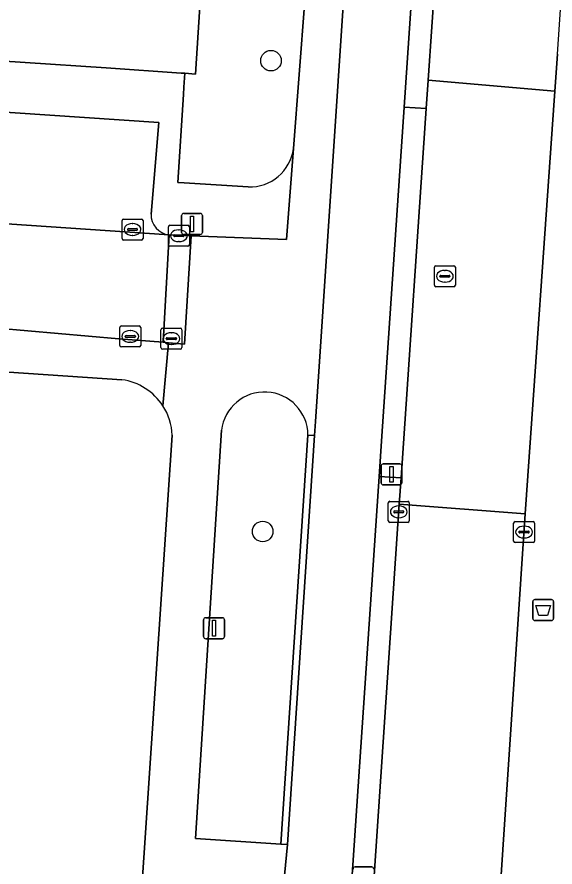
# Model space of a CAD drawing. Extents: x 161848 to 162726, y 385382 to 386521.
# Drawn here: x 162022.76 to 162048.39, y 386075.17 to 386115.63 of the extents above; entities that cross this region are included whole.
import ezdxf

# ---------------------------------------------------------------- set-up
doc = ezdxf.new("R2010")
doc.units = 0
for name, color, linetype in [('IMGEO_Afvalbak', 7, 'Continuous'), ('IMGEO_Boom', 7, 'Continuous'), ('IMGEO_Erf', 7, 'Continuous'), ('IMGEO_Fietspad_gesloten', 7, 'Continuous'), ('IMGEO_Groenvoorziening', 7, 'Continuous'), ('IMGEO_Kolk', 7, 'Continuous'), ('IMGEO_Lichtmast', 7, 'Continuous'), ('IMGEO_Pand', 7, 'Continuous'), ('IMGEO_Parkeervlak_open', 7, 'Continuous'), ('IMGEO_Rijbaan_lokaal_open', 7, 'Continuous'), ('IMGEO_Rioolput', 7, 'Continuous'), ('IMGEO_Verkeerseiland_open', 7, 'Continuous'), ('IMGEO_Voetpad_open', 7, 'Continuous')]:
    doc.layers.add(name, color=color, linetype=linetype)

msp = doc.modelspace()

# ---------------------------------------------------------------- linework, layer by layer
at = {"layer": 'IMGEO_Afvalbak'}
for p, q in [((162047.429, 386087.904), (162048.219, 386087.904)), ((162048.219, 386087.904), (162047.429, 386087.904)), ((162047.329, 386087.004), (162047.329, 386087.804)), ((162047.329, 386087.804), (162047.329, 386087.004)), ((162048.319, 386087.804), (162048.319, 386087.004)), ((162048.319, 386087.004), (162048.319, 386087.804)), ((162048.219, 386086.904), (162047.429, 386086.904)), ((162047.429, 386086.904), (162048.219, 386086.904))]:
    msp.add_line(p, q, dxfattribs=at)
msp.add_lwpolyline([(162047.472, 386087.618), (162048.176, 386087.618), (162048.027, 386087.148), (162047.621, 386087.148), (162047.472, 386087.618)], dxfattribs=at)
for centre, start, end in [((162047.429, 386087.804), 90, 180), ((162047.429, 386087.804), 90, 180), ((162048.219, 386087.804), 0, 90), ((162048.219, 386087.804), 360, 90), ((162047.429, 386087.004), 180, 270), ((162047.429, 386087.004), 180, 270), ((162048.219, 386087.004), 270, 0), ((162048.219, 386087.004), 270, 0)]:
    msp.add_arc(centre, 0.1, start, end, dxfattribs=at)
at = {"layer": 'IMGEO_Boom'}
for centre in [(162034.857, 386113.55), (162034.464, 386091.142)]:
    msp.add_circle(centre, 0.489, dxfattribs=at)
at = {"layer": 'IMGEO_Erf'}
for points in [[(162027.761, 386098.365), (162022.367, 386098.723), (162013.986, 386099.29), (162001.3, 386100.216), (162000.897, 386094.69), (162003.232, 386094.533), (162002.99, 386090.959), (162002.751, 386087.409), (162000.416, 386087.566), (162000.086, 386082.707), (162002.368, 386082.554), (162002.127, 386078.98), (162001.887, 386075.43), (161999.605, 386075.583), (161999.276, 386070.725)], [(162025.095, 386020.494), (162030.157, 386095.724)]]:
    msp.add_lwpolyline(points, dxfattribs=at)
for centre, radius, start, end in [((162027.37, 386095.604), 2.789, 33.0328, 81.941), ((162027.359, 386095.599), 2.801, 2.5651, 32.9985)]:
    msp.add_arc(centre, radius, start, end, dxfattribs=at)
at = {"layer": 'IMGEO_Fietspad_gesloten'}
msp.add_lwpolyline([(162039.139, 386128.803), (162036.98, 386096.379), (162036.936, 386095.719), (162035.651, 386076.246), (162035.507, 386074.767), (162034.711, 386062.651), (162034.288, 386056.532), (162034.007, 386052.459), (162033.132, 386039.976), (162033.055, 386038.516), (162032.013, 386022.792), (162031.948, 386021.324), (162031.937, 386021.171), (162031.287, 386012.253), (162031.231, 386011.601), (162031.196, 386011.202), (162034.41, 386011.138), (162040.007, 386093.754), (162040.137, 386095.676), (162041.2, 386111.341), (162042.155, 386125.42)], dxfattribs=at)
at = {"layer": 'IMGEO_Groenvoorziening'}
for points in [[(162035.931, 386109.364), (162037.014, 386123.471), (162036.966, 386124.912), (162032.061, 386125.057), (162031.994, 386124.319), (162031.256, 386112.916), (162030.755, 386112.949), (162030.712, 386112.295), (162030.689, 386111.935), (162030.415, 386107.76), (162030.729, 386107.739), (162033.771, 386107.54)], [(162032.501, 386095.96), (162031.262, 386076.529), (162035.332, 386076.266), (162036.619, 386095.735)]]:
    msp.add_lwpolyline(points, dxfattribs=at)
for centre, radius, start, end in [((162033.839, 386109.651), 2.112, 268.16, 352.1984), ((162034.553, 386095.717), 2.066, 0.5024, 173.2428)]:
    msp.add_arc(centre, radius, start, end, dxfattribs=at)
at = {"layer": 'IMGEO_Kolk'}
for p, q in [((162027.762, 386105.089), (162027.762, 386105.941)), ((162027.837, 386106.015), (162028.689, 386106.015)), ((162028.25, 386105.795), (162028.275, 386105.795)), ((162028.763, 386105.941), (162028.763, 386105.089)), ((162030.047, 386105.718), (162030.899, 386105.718)), ((162028.021, 386105.509), (162028.021, 386105.521)), ((162028.459, 386105.472), (162028.061, 386105.472)), ((162028.064, 386105.558), (162028.462, 386105.558)), ((162028.505, 386105.521), (162028.505, 386105.509)), ((162029.972, 386104.792), (162029.972, 386105.644)), ((162030.46, 386105.498), (162030.485, 386105.498)), ((162030.973, 386105.644), (162030.973, 386104.792)), ((162028.689, 386105.015), (162027.837, 386105.015)), ((162028.273, 386105.235), (162028.248, 386105.235)), ((162030.231, 386105.212), (162030.231, 386105.224)), ((162030.669, 386105.175), (162030.271, 386105.175)), ((162030.274, 386105.261), (162030.672, 386105.261)), ((162030.483, 386104.938), (162030.458, 386104.938)), ((162030.715, 386105.224), (162030.715, 386105.212)), ((162030.899, 386104.718), (162030.047, 386104.718)), ((162027.656, 386100), (162027.656, 386100.852)), ((162027.731, 386100.926), (162028.583, 386100.926)), ((162028.657, 386100.852), (162028.657, 386100)), ((162029.689, 386100.822), (162030.541, 386100.822)), ((162027.915, 386100.42), (162027.915, 386100.432)), ((162027.958, 386100.469), (162028.356, 386100.469)), ((162028.144, 386100.706), (162028.169, 386100.706)), ((162028.399, 386100.432), (162028.399, 386100.42)), ((162029.614, 386099.896), (162029.614, 386100.748)), ((162030.102, 386100.602), (162030.127, 386100.602)), ((162030.615, 386100.748), (162030.615, 386099.896)), ((162028.353, 386100.383), (162027.955, 386100.383)), ((162028.167, 386100.146), (162028.142, 386100.146)), ((162029.873, 386100.316), (162029.873, 386100.328)), ((162030.311, 386100.279), (162029.913, 386100.279)), ((162029.916, 386100.365), (162030.314, 386100.365)), ((162030.125, 386100.042), (162030.1, 386100.042)), ((162030.357, 386100.328), (162030.357, 386100.316)), ((162028.583, 386099.926), (162027.731, 386099.926)), ((162030.541, 386099.822), (162029.689, 386099.822)), ((162040.443, 386091.652), (162040.443, 386092.504)), ((162040.518, 386092.578), (162041.37, 386092.578)), ((162040.931, 386092.358), (162040.956, 386092.358)), ((162041.444, 386092.504), (162041.444, 386091.652)), ((162040.702, 386092.072), (162040.702, 386092.084)), ((162041.14, 386092.035), (162040.742, 386092.035)), ((162040.745, 386092.121), (162041.143, 386092.121)), ((162041.186, 386092.084), (162041.186, 386092.072)), ((162041.37, 386091.578), (162040.518, 386091.578)), ((162040.954, 386091.798), (162040.929, 386091.798)), ((162046.411, 386090.69), (162046.411, 386091.542)), ((162046.486, 386091.616), (162047.338, 386091.616)), ((162047.412, 386091.542), (162047.412, 386090.69)), ((162046.67, 386091.11), (162046.67, 386091.122)), ((162046.713, 386091.159), (162047.111, 386091.159)), ((162046.899, 386091.396), (162046.924, 386091.396)), ((162047.154, 386091.122), (162047.154, 386091.11)), ((162047.108, 386091.073), (162046.71, 386091.073)), ((162046.922, 386090.836), (162046.897, 386090.836)), ((162047.338, 386090.616), (162046.486, 386090.616))]:
    msp.add_line(p, q, dxfattribs=at)
for points in [[(162027.762, 386105.089), (162027.762, 386105.941)], [(162027.837, 386106.015), (162028.689, 386106.015)], [(162028.763, 386105.941), (162028.763, 386105.089)], [(162030.047, 386105.718), (162030.899, 386105.718)], [(162029.972, 386104.792), (162029.972, 386105.644)], [(162030.973, 386105.644), (162030.973, 386104.792)], [(162028.689, 386105.015), (162027.837, 386105.015)], [(162030.899, 386104.718), (162030.047, 386104.718)], [(162027.656, 386100), (162027.656, 386100.852)], [(162027.731, 386100.926), (162028.583, 386100.926)], [(162028.657, 386100.852), (162028.657, 386100)], [(162029.689, 386100.822), (162030.541, 386100.822)], [(162029.614, 386099.896), (162029.614, 386100.748)], [(162030.615, 386100.748), (162030.615, 386099.896)], [(162028.583, 386099.926), (162027.731, 386099.926)], [(162030.541, 386099.822), (162029.689, 386099.822)], [(162040.443, 386091.652), (162040.443, 386092.504)], [(162040.518, 386092.578), (162041.37, 386092.578)], [(162041.444, 386092.504), (162041.444, 386091.652)], [(162041.37, 386091.578), (162040.518, 386091.578)], [(162046.411, 386090.69), (162046.411, 386091.542)], [(162046.486, 386091.616), (162047.338, 386091.616)], [(162047.412, 386091.542), (162047.412, 386090.69)], [(162047.338, 386090.616), (162046.486, 386090.616)]]:
    msp.add_lwpolyline(points, dxfattribs=at)
for centre, radius, start, end in [((162027.839, 386105.939), 0.0765, 91.552, 178.448), ((162027.839, 386105.939), 0.0765, 91.552, 178.448), ((162028.687, 386105.939), 0.0765, 1.552, 88.448), ((162028.687, 386105.939), 0.0765, 1.552, 88.448), ((162030.049, 386105.642), 0.0765, 91.552, 178.448), ((162030.049, 386105.642), 0.0765, 91.552, 178.448), ((162030.897, 386105.642), 0.0765, 1.552, 88.448), ((162030.897, 386105.642), 0.0765, 1.552, 88.448), ((162028.061, 386105.518), 0.0403, 85.8775, 175.7526), ((162028.058, 386105.508), 0.0366, 178.938, 274.7102), ((162028.462, 386105.515), 0.043, 264.8664, 352.4533), ((162028.466, 386105.52), 0.0386, 1.7309, 96.639), ((162027.839, 386105.091), 0.0765, 181.552, 268.448), ((162027.839, 386105.091), 0.0765, 181.552, 268.448), ((162028.687, 386105.091), 0.0765, 271.552, 358.448), ((162028.687, 386105.091), 0.0765, 271.552, 358.448), ((162030.271, 386105.221), 0.0403, 85.8775, 175.7526), ((162030.268, 386105.211), 0.0366, 178.938, 274.7102), ((162030.672, 386105.218), 0.043, 264.8664, 352.4533), ((162030.676, 386105.223), 0.0386, 1.7309, 96.639), ((162030.049, 386104.794), 0.0765, 181.552, 268.448), ((162030.049, 386104.794), 0.0765, 181.552, 268.448), ((162030.897, 386104.794), 0.0765, 271.552, 358.448), ((162030.897, 386104.794), 0.0765, 271.552, 358.448), ((162027.733, 386100.85), 0.0765, 91.552, 178.448), ((162027.733, 386100.85), 0.0765, 91.552, 178.448), ((162028.581, 386100.85), 0.0765, 1.552, 88.448), ((162028.581, 386100.85), 0.0765, 1.552, 88.448), ((162029.691, 386100.746), 0.0765, 91.552, 178.448), ((162029.691, 386100.746), 0.0765, 91.552, 178.448), ((162030.539, 386100.746), 0.0765, 1.552, 88.448), ((162030.539, 386100.746), 0.0765, 1.552, 88.448), ((162027.955, 386100.429), 0.0403, 85.8775, 175.7526), ((162027.952, 386100.419), 0.0366, 178.938, 274.7102), ((162028.356, 386100.426), 0.043, 264.8664, 352.4533), ((162028.36, 386100.431), 0.0386, 1.7309, 96.639), ((162029.913, 386100.325), 0.0403, 85.8775, 175.7526), ((162029.91, 386100.315), 0.0366, 178.938, 274.7102), ((162030.314, 386100.322), 0.043, 264.8664, 352.4533), ((162030.318, 386100.327), 0.0386, 1.7309, 96.639), ((162027.733, 386100.002), 0.0765, 181.552, 268.448), ((162027.733, 386100.002), 0.0765, 181.552, 268.448), ((162028.581, 386100.002), 0.0765, 271.552, 358.448), ((162028.581, 386100.002), 0.0765, 271.552, 358.448), ((162029.691, 386099.898), 0.0765, 181.552, 268.448), ((162029.691, 386099.898), 0.0765, 181.552, 268.448), ((162030.539, 386099.898), 0.0765, 271.552, 358.448), ((162030.539, 386099.898), 0.0765, 271.552, 358.448), ((162040.52, 386092.502), 0.0765, 91.552, 178.448), ((162040.52, 386092.502), 0.0765, 91.552, 178.448), ((162041.368, 386092.502), 0.0765, 1.552, 88.448), ((162041.368, 386092.502), 0.0765, 1.552, 88.448), ((162040.742, 386092.081), 0.0403, 85.8775, 175.7526), ((162040.739, 386092.071), 0.0366, 178.938, 274.7102), ((162041.143, 386092.078), 0.043, 264.8664, 352.4533), ((162041.147, 386092.083), 0.0386, 1.7309, 96.639), ((162040.52, 386091.654), 0.0765, 181.552, 268.448), ((162040.52, 386091.654), 0.0765, 181.552, 268.448), ((162041.368, 386091.654), 0.0765, 271.552, 358.448), ((162041.368, 386091.654), 0.0765, 271.552, 358.448), ((162046.488, 386091.54), 0.0765, 91.552, 178.448), ((162046.488, 386091.54), 0.0765, 91.552, 178.448), ((162047.336, 386091.54), 0.0765, 1.552, 88.448), ((162047.336, 386091.54), 0.0765, 1.552, 88.448), ((162046.71, 386091.119), 0.0403, 85.8775, 175.7526), ((162046.707, 386091.109), 0.0366, 178.938, 274.7102), ((162047.111, 386091.116), 0.043, 264.8664, 352.4533), ((162047.115, 386091.121), 0.0386, 1.7309, 96.639), ((162046.488, 386090.692), 0.0765, 181.552, 268.448), ((162046.488, 386090.692), 0.0765, 181.552, 268.448), ((162047.336, 386090.692), 0.0765, 271.552, 358.448), ((162047.336, 386090.692), 0.0765, 271.552, 358.448)]:
    msp.add_arc(centre, radius, start, end, dxfattribs=at)
for centre, major_axis, ratio, start_param, end_param in [((162028.249, 386105.515), (-0.387, 0.002), 0.722429, 4.712389, 7.853982), ((162028.274, 386105.515), (-0.39, 0.002), 0.717154, 1.570796, 4.712389), ((162030.459, 386105.218), (-0.387, 0.002), 0.722429, 4.712389, 7.853982), ((162030.484, 386105.218), (-0.39, 0.002), 0.717154, 1.570796, 4.712389), ((162028.143, 386100.426), (-0.387, 0.002), 0.722429, 4.712389, 7.853982), ((162028.168, 386100.426), (-0.39, 0.002), 0.717154, 1.570796, 4.712389), ((162030.101, 386100.322), (-0.387, 0.002), 0.722429, 4.712389, 7.853982), ((162030.126, 386100.322), (-0.39, 0.002), 0.717154, 1.570796, 4.712389), ((162040.93, 386092.078), (-0.387, 0.002), 0.722429, 4.712389, 7.853982), ((162040.955, 386092.078), (-0.39, 0.002), 0.717154, 1.570796, 4.712389), ((162046.898, 386091.116), (-0.387, 0.002), 0.722429, 4.712389, 7.853982), ((162046.923, 386091.116), (-0.39, 0.002), 0.717154, 1.570796, 4.712389)]:
    msp.add_ellipse(centre, major_axis=major_axis, ratio=ratio, start_param=start_param, end_param=end_param, dxfattribs=at)
at = {"layer": 'IMGEO_Lichtmast'}
for p, q in [((162030.6, 386105.379), (162030.6, 386106.179)), ((162030.6, 386106.179), (162030.6, 386105.379)), ((162030.7, 386106.279), (162031.49, 386106.279)), ((162031.49, 386106.279), (162030.7, 386106.279)), ((162031.59, 386106.179), (162031.59, 386105.379)), ((162031.59, 386105.379), (162031.59, 386106.179)), ((162031.49, 386105.279), (162030.7, 386105.279)), ((162030.7, 386105.279), (162031.49, 386105.279)), ((162040.205, 386094.36), (162040.995, 386094.36)), ((162040.995, 386094.36), (162040.205, 386094.36)), ((162040.105, 386093.46), (162040.105, 386094.26)), ((162040.105, 386094.26), (162040.105, 386093.46)), ((162041.095, 386094.26), (162041.095, 386093.46)), ((162041.095, 386093.46), (162041.095, 386094.26)), ((162040.995, 386093.36), (162040.205, 386093.36)), ((162040.205, 386093.36), (162040.995, 386093.36)), ((162031.651, 386086.141), (162031.651, 386086.941)), ((162031.651, 386086.941), (162031.651, 386086.141)), ((162031.751, 386087.041), (162032.541, 386087.041)), ((162032.541, 386087.041), (162031.751, 386087.041)), ((162032.641, 386086.941), (162032.641, 386086.141)), ((162032.641, 386086.141), (162032.641, 386086.941)), ((162032.541, 386086.041), (162031.751, 386086.041)), ((162031.751, 386086.041), (162032.541, 386086.041)), ((162038.866, 386075.175), (162039.656, 386075.175)), ((162039.656, 386075.175), (162038.866, 386075.175))]:
    msp.add_line(p, q, dxfattribs=at)
for points in [[(162031.02, 386106.154), (162031.17, 386106.154), (162031.17, 386105.404), (162031.02, 386105.404), (162031.02, 386106.154)], [(162040.525, 386094.235), (162040.675, 386094.235), (162040.675, 386093.485), (162040.525, 386093.485), (162040.525, 386094.235)], [(162032.071, 386086.916), (162032.221, 386086.916), (162032.221, 386086.166), (162032.071, 386086.166), (162032.071, 386086.916)]]:
    msp.add_lwpolyline(points, dxfattribs=at)
for centre, start, end in [((162030.7, 386106.179), 90, 180), ((162030.7, 386106.179), 90, 180), ((162031.49, 386106.179), 0, 90), ((162031.49, 386106.179), 360, 90), ((162030.7, 386105.379), 180, 270), ((162030.7, 386105.379), 180, 270), ((162031.49, 386105.379), 270, 0), ((162031.49, 386105.379), 270, 0), ((162040.205, 386094.26), 90, 180), ((162040.205, 386094.26), 90, 180), ((162040.995, 386094.26), 0, 90), ((162040.995, 386094.26), 360, 90), ((162040.205, 386093.46), 180, 270), ((162040.205, 386093.46), 180, 270), ((162040.995, 386093.46), 270, 0), ((162040.995, 386093.46), 270, 0), ((162031.751, 386086.941), 90, 180), ((162031.751, 386086.941), 90, 180), ((162032.541, 386086.941), 0, 90), ((162032.541, 386086.941), 360, 90), ((162031.751, 386086.141), 180, 270), ((162031.751, 386086.141), 180, 270), ((162032.541, 386086.141), 270, 0), ((162032.541, 386086.141), 270, 0), ((162038.866, 386075.075), 90, 180), ((162038.866, 386075.075), 90, 180), ((162039.656, 386075.075), 0, 90), ((162039.656, 386075.075), 360, 90)]:
    msp.add_arc(centre, 0.1, start, end, dxfattribs=at)
at = {"layer": 'IMGEO_Pand'}
msp.add_lwpolyline([(161990.099, 386115.693), (161993.961, 386115.433), (161997.583, 386115.189), (162000, 386115.026), (162004.553, 386114.719), (162008.175, 386114.475), (162012.046, 386114.213), (162015.667, 386113.969), (162019.52, 386113.709), (162023.147, 386113.464), (162027.008, 386113.203), (162030.585, 386112.961), (162030.755, 386112.949), (162031.256, 386112.916), (162031.994, 386124.319)], dxfattribs=at)
at = {"layer": 'IMGEO_Parkeervlak_open'}
for points in [[(162029.144, 386106.251), (162029.509, 386110.607), (162000, 386112.597), (161978.32, 386114.06), (161978.041, 386109.845)], [(161976.969, 386108.883), (162000, 386107.296), (162030.007, 386105.256)]]:
    msp.add_lwpolyline(points, dxfattribs=at)
msp.add_arc((162030.125, 386106.23), 0.981, 178.7902, 263.0824, dxfattribs=at)
at = {"layer": 'IMGEO_Rijbaan_lokaal_open'}
for points in [[(162058.028, 386346.909), (162054.511, 386295.129), (162054.173, 386290.223), (162052.908, 386271.635), (162051.766, 386254.681), (162050.834, 386240.782), (162049.721, 386223.815), (162046.601, 386176.338), (162046.003, 386167.514), (162045.648, 386162.285), (162044.342, 386142.167), (162043.224, 386125.333), (162042.345, 386112.63), (162048.375, 386112.1), (162048.498, 386113.868), (162051.328, 386155.749)], [(161977.268, 386103.859), (162000, 386102.345), (162000.614, 386102.304), (162004.283, 386102.057), (162018.924, 386101.071), (162027.612, 386100.311), (162029.718, 386100.147), (162030.007, 386105.256), (162000, 386107.296)], [(162041.102, 386004.154), (162041.12, 386004.571), (162045.689, 386072.893), (162046.97, 386091.978), (162040.968, 386092.437), (162035.482, 386011.093), (162034.343, 385994.018), (162033.471, 385981.124), (162032.304, 385964.271), (162028.465, 385906.543), (162026.839, 385883.258), (162032.937, 385882.841), (162035.569, 385921.295)]]:
    msp.add_lwpolyline(points, dxfattribs=at)
msp.add_lwpolyline([(162046.97, 386091.978), (162048.375, 386112.1), (162042.345, 386112.63), (162042.253, 386111.279), (162041.054, 386093.689), (162040.968, 386092.437)], close=True, dxfattribs=at)
at = {"layer": 'IMGEO_Rioolput'}
for p, q in [((162042.64, 386102.865), (162042.64, 386103.717)), ((162042.715, 386103.791), (162043.567, 386103.791)), ((162043.641, 386103.717), (162043.641, 386102.865)), ((162042.899, 386103.285), (162042.899, 386103.297)), ((162043.337, 386103.248), (162042.939, 386103.248)), ((162042.942, 386103.334), (162043.34, 386103.334)), ((162043.128, 386103.571), (162043.153, 386103.571)), ((162043.383, 386103.297), (162043.383, 386103.285)), ((162043.151, 386103.011), (162043.126, 386103.011)), ((162043.567, 386102.791), (162042.715, 386102.791))]:
    msp.add_line(p, q, dxfattribs=at)
for points in [[(162042.64, 386102.865), (162042.64, 386103.717)], [(162042.715, 386103.791), (162043.567, 386103.791)], [(162043.641, 386103.717), (162043.641, 386102.865)], [(162043.567, 386102.791), (162042.715, 386102.791)]]:
    msp.add_lwpolyline(points, dxfattribs=at)
for centre, radius, start, end in [((162042.717, 386103.715), 0.0765, 91.552, 178.448), ((162042.717, 386103.715), 0.0765, 91.552, 178.448), ((162043.565, 386103.715), 0.0765, 1.552, 88.448), ((162043.565, 386103.715), 0.0765, 1.552, 88.448), ((162042.939, 386103.294), 0.0403, 85.8775, 175.7526), ((162042.936, 386103.284), 0.0366, 178.938, 274.7102), ((162043.34, 386103.291), 0.043, 264.8664, 352.4533), ((162043.344, 386103.296), 0.0386, 1.7309, 96.639), ((162042.717, 386102.867), 0.0765, 181.552, 268.448), ((162042.717, 386102.867), 0.0765, 181.552, 268.448), ((162043.565, 386102.867), 0.0765, 271.552, 358.448), ((162043.565, 386102.867), 0.0765, 271.552, 358.448)]:
    msp.add_arc(centre, radius, start, end, dxfattribs=at)
for centre, major_axis, ratio, start_param, end_param in [((162043.127, 386103.291), (-0.387, 0.002), 0.722429, 4.712389, 7.853982), ((162043.152, 386103.291), (-0.39, 0.002), 0.717154, 1.570796, 4.712389)]:
    msp.add_ellipse(centre, major_axis=major_axis, ratio=ratio, start_param=start_param, end_param=end_param, dxfattribs=at)
at = {"layer": 'IMGEO_Verkeerseiland_open'}
for points in [[(162043.224, 386125.333), (162042.155, 386125.42), (162041.2, 386111.341), (162042.253, 386111.279), (162042.345, 386112.63)], [(162036.936, 386095.719), (162036.619, 386095.735), (162035.332, 386076.266), (162035.651, 386076.246)], [(162035.482, 386011.093), (162040.968, 386092.437), (162041.054, 386093.689), (162040.007, 386093.754), (162034.41, 386011.138)]]:
    msp.add_lwpolyline(points, close=True, dxfattribs=at)
at = {"layer": 'IMGEO_Voetpad_open'}
for points in [[(162036.619, 386095.735), (162036.936, 386095.719), (162036.98, 386096.379), (162039.139, 386128.803)], [(162037.22, 386126.94), (162037.186, 386126.403), (162034.381, 386126.628), (162030.405, 386126.855), (162030.238, 386124.429), (162031.994, 386124.319), (162032.061, 386125.057), (162036.966, 386124.912), (162037.014, 386123.471), (162035.931, 386109.364), (162035.603, 386105.04), (162031.05, 386105.21), (162030.742, 386100.055), (162029.982, 386100.123), (162029.708, 386097.124)], [(162033.771, 386107.54), (162030.729, 386107.739), (162030.415, 386107.76), (162030.689, 386111.935), (162030.712, 386112.295), (162030.755, 386112.949), (162030.585, 386112.961), (162027.008, 386113.203), (162023.147, 386113.464), (162019.52, 386113.709), (162015.667, 386113.969), (162012.046, 386114.213), (162008.175, 386114.475)], [(161978.041, 386109.845), (161978.32, 386114.06), (162000, 386112.597), (162029.509, 386110.607), (162029.144, 386106.251)], [(162048.498, 386113.868), (162048.375, 386112.1), (162046.97, 386091.978), (162045.689, 386072.893)], [(162030.007, 386105.256), (162030.548, 386105.232), (162031.05, 386105.21), (162035.603, 386105.04), (162035.931, 386109.364)], [(161972.706, 386102.056), (161977.152, 386101.835), (161999.397, 386100.351), (162000, 386100.311), (162001.3, 386100.216), (162013.986, 386099.29), (162022.367, 386098.723), (162027.761, 386098.365)], [(162029.708, 386097.124), (162029.982, 386100.123), (162029.718, 386100.147), (162027.612, 386100.311), (162018.924, 386101.071)], [(162030.157, 386095.724), (162025.095, 386020.494), (162024.567, 386012.654)], [(162035.507, 386074.767), (162035.651, 386076.246), (162035.332, 386076.266), (162031.262, 386076.529), (162032.501, 386095.96)]]:
    msp.add_lwpolyline(points, dxfattribs=at)
for points in [[(162040.007, 386093.754), (162041.054, 386093.689), (162042.253, 386111.279), (162041.2, 386111.341), (162040.137, 386095.676)], [(162031.05, 386105.21), (162030.548, 386105.232), (162030.007, 386105.256), (162029.718, 386100.147), (162029.982, 386100.123), (162030.742, 386100.055)]]:
    msp.add_lwpolyline(points, close=True, dxfattribs=at)
for centre, radius, start, end in [((162033.839, 386109.651), 2.112, 268.16, 352.1984), ((162030.125, 386106.23), 0.981, 178.7902, 263.0824), ((162027.37, 386095.604), 2.789, 33.0328, 81.941), ((162034.553, 386095.717), 2.066, 0.5024, 173.2428), ((162027.359, 386095.599), 2.801, 2.5651, 32.9985)]:
    msp.add_arc(centre, radius, start, end, dxfattribs=at)

doc.saveas('drawing.dxf')
